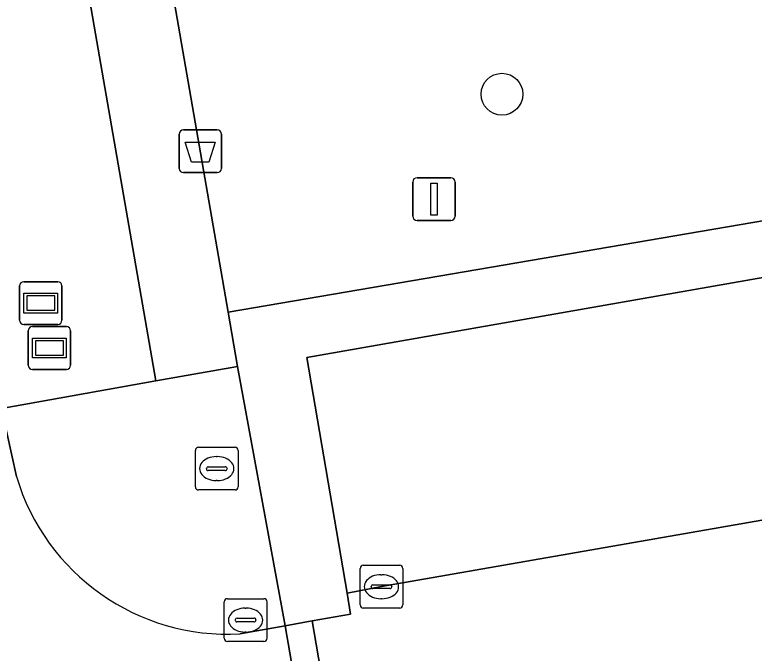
# Model space of a CAD drawing. Extents: x 162879 to 165540, y 384011 to 385181.
# Drawn here: x 164280.7 to 164297.99, y 384842.23 to 384857.16 of the extents above; entities that cross this region are included whole.
import ezdxf

# ---------------------------------------------------------------- set-up
doc = ezdxf.new("R2010")
doc.units = 0
for name, color, linetype in [('IMGEO_Afvalbak', 7, 'Continuous'), ('IMGEO_Boom', 7, 'Continuous'), ('IMGEO_Groenvoorziening', 7, 'Continuous'), ('IMGEO_Haag', 7, 'Continuous'), ('IMGEO_Informatiebord', 7, 'Continuous'), ('IMGEO_Kolk', 7, 'Continuous'), ('IMGEO_Parkeervlak_open', 7, 'Continuous'), ('IMGEO_Rijbaan_lokaal_open', 7, 'Continuous'), ('IMGEO_Rioolput', 7, 'Continuous'), ('IMGEO_Vlaggenmast', 7, 'Continuous'), ('IMGEO_Voetpad_open', 7, 'Continuous')]:
    doc.layers.add(name, color=color, linetype=linetype)

msp = doc.modelspace()

# ---------------------------------------------------------------- linework, layer by layer
at = {"layer": 'IMGEO_Afvalbak'}
for p, q in [((164284.542, 384853.571), (164284.542, 384854.371)), ((164284.542, 384854.371), (164284.542, 384853.571)), ((164284.642, 384854.471), (164285.432, 384854.471)), ((164285.432, 384854.471), (164284.642, 384854.471)), ((164285.532, 384854.371), (164285.532, 384853.571)), ((164285.532, 384853.571), (164285.532, 384854.371)), ((164285.432, 384853.471), (164284.642, 384853.471)), ((164284.642, 384853.471), (164285.432, 384853.471))]:
    msp.add_line(p, q, dxfattribs=at)
msp.add_lwpolyline([(164284.685, 384854.185), (164285.389, 384854.185), (164285.24, 384853.715), (164284.834, 384853.715), (164284.685, 384854.185)], dxfattribs=at)
for centre, start, end in [((164284.642, 384854.371), 90, 180), ((164284.642, 384854.371), 90, 180), ((164285.432, 384854.371), 0, 90), ((164285.432, 384854.371), 360, 90), ((164284.642, 384853.571), 180, 270), ((164284.642, 384853.571), 180, 270), ((164285.432, 384853.571), 270, 0), ((164285.432, 384853.571), 270, 0)]:
    msp.add_arc(centre, 0.1, start, end, dxfattribs=at)
at = {"layer": 'IMGEO_Boom'}
msp.add_circle((164292.091, 384855.305), 0.489, dxfattribs=at)
at = {"layer": 'IMGEO_Groenvoorziening'}
msp.add_lwpolyline([(164272.621, 384925.309), (164274.356, 384915.396), (164274.498, 384914.586), (164275.983, 384914.83), (164276.632, 384911.329), (164275.123, 384911.029), (164285.69, 384850.205), (164324.684, 384856.872), (164327.398, 384857.353), (164324.002, 384876.909), (164322.06, 384876.544), (164322.857, 384871.952), (164317.13, 384870.931), (164316.22, 384876.459), (164323.847, 384877.796), (164322.998, 384882.594), (164322.75, 384883.999), (164319.33, 384883.488), (164319.382, 384883.193), (164317.707, 384882.897), (164306.643, 384880.941), (164293.619, 384955.671)], dxfattribs=at)
for points in [[(164283.998, 384848.6), (164274.341, 384904.109), (164270.84, 384903.507), (164270.942, 384902.839), (164271.035, 384902.171), (164274.203, 384883.897), (164276.85, 384868.569), (164280.258, 384848.717), (164280.389, 384847.955)], [(164307.246, 384846.916), (164306.267, 384852.442), (164323.489, 384855.451), (164324.489, 384849.936), (164324.568, 384849.578), (164325.613, 384849.768), (164325.957, 384849.845), (164324.684, 384856.872), (164285.69, 384850.205), (164285.91, 384848.941), (164287.025, 384842.876), (164287.651, 384842.989), (164288.546, 384843.145), (164288.471, 384843.642), (164287.528, 384849.15), (164304.771, 384852.17), (164305.767, 384846.667)]]:
    msp.add_lwpolyline(points, close=True, dxfattribs=at)
at = {"layer": 'IMGEO_Haag'}
msp.add_lwpolyline([(164307.246, 384846.916), (164306.267, 384852.442), (164323.489, 384855.451), (164324.489, 384849.936), (164324.568, 384849.578), (164325.613, 384849.768), (164325.957, 384849.845), (164324.684, 384856.872), (164285.69, 384850.205), (164285.91, 384848.941), (164287.025, 384842.876), (164287.651, 384842.989), (164288.546, 384843.145), (164288.471, 384843.642), (164287.528, 384849.15), (164304.771, 384852.17), (164305.767, 384846.667)], close=True, dxfattribs=at)
at = {"layer": 'IMGEO_Informatiebord'}
for p, q in [((164280.913, 384850.921), (164281.703, 384850.921)), ((164281.703, 384850.921), (164280.913, 384850.921)), ((164280.813, 384850.021), (164280.813, 384850.821)), ((164280.813, 384850.821), (164280.813, 384850.021)), ((164281.803, 384850.821), (164281.803, 384850.021)), ((164281.803, 384850.021), (164281.803, 384850.821)), ((164281.703, 384849.921), (164280.913, 384849.921)), ((164280.913, 384849.921), (164281.703, 384849.921)), ((164281.115, 384849.871), (164281.905, 384849.871)), ((164281.905, 384849.871), (164281.115, 384849.871)), ((164281.015, 384848.971), (164281.015, 384849.771)), ((164281.015, 384849.771), (164281.015, 384848.971)), ((164282.005, 384849.771), (164282.005, 384848.971)), ((164282.005, 384848.971), (164282.005, 384849.771)), ((164281.905, 384848.871), (164281.115, 384848.871)), ((164281.115, 384848.871), (164281.905, 384848.871))]:
    msp.add_line(p, q, dxfattribs=at)
for points in [[(164280.914, 384850.653), (164281.702, 384850.653), (164281.702, 384850.189), (164280.914, 384850.189), (164280.914, 384850.653)], [(164280.979, 384850.588), (164280.979, 384850.254), (164281.637, 384850.254), (164281.637, 384850.588), (164280.979, 384850.588)], [(164281.116, 384849.603), (164281.904, 384849.603), (164281.904, 384849.139), (164281.116, 384849.139), (164281.116, 384849.603)], [(164281.181, 384849.538), (164281.181, 384849.204), (164281.839, 384849.204), (164281.839, 384849.538), (164281.181, 384849.538)]]:
    msp.add_lwpolyline(points, dxfattribs=at)
for centre, start, end in [((164280.913, 384850.821), 90, 180), ((164280.913, 384850.821), 90, 180), ((164281.703, 384850.821), 0, 90), ((164281.703, 384850.821), 360, 90), ((164280.913, 384850.021), 180, 270), ((164280.913, 384850.021), 180, 270), ((164281.703, 384850.021), 270, 0), ((164281.703, 384850.021), 270, 0), ((164281.115, 384849.771), 90, 180), ((164281.115, 384849.771), 90, 180), ((164281.905, 384849.771), 0, 90), ((164281.905, 384849.771), 360, 90), ((164281.115, 384848.971), 180, 270), ((164281.115, 384848.971), 180, 270), ((164281.905, 384848.971), 270, 0), ((164281.905, 384848.971), 270, 0)]:
    msp.add_arc(centre, 0.1, start, end, dxfattribs=at)
at = {"layer": 'IMGEO_Kolk'}
for p, q in [((164288.848, 384844.289), (164289.7, 384844.289)), ((164288.773, 384843.363), (164288.773, 384844.215)), ((164289.774, 384844.215), (164289.774, 384843.363)), ((164289.261, 384844.069), (164289.286, 384844.069)), ((164289.032, 384843.783), (164289.032, 384843.795)), ((164289.075, 384843.832), (164289.473, 384843.832)), ((164289.516, 384843.795), (164289.516, 384843.783)), ((164289.47, 384843.746), (164289.072, 384843.746)), ((164285.596, 384842.583), (164285.596, 384843.435)), ((164285.671, 384843.509), (164286.523, 384843.509)), ((164286.597, 384843.435), (164286.597, 384842.583)), ((164289.284, 384843.509), (164289.259, 384843.509)), ((164286.084, 384843.289), (164286.109, 384843.289)), ((164289.7, 384843.289), (164288.848, 384843.289)), ((164285.855, 384843.003), (164285.855, 384843.015)), ((164286.293, 384842.966), (164285.895, 384842.966)), ((164285.898, 384843.052), (164286.296, 384843.052)), ((164286.339, 384843.015), (164286.339, 384843.003)), ((164286.107, 384842.729), (164286.082, 384842.729)), ((164286.523, 384842.509), (164285.671, 384842.509))]:
    msp.add_line(p, q, dxfattribs=at)
for points in [[(164288.848, 384844.289), (164289.7, 384844.289)], [(164288.773, 384843.363), (164288.773, 384844.215)], [(164289.774, 384844.215), (164289.774, 384843.363)], [(164285.596, 384842.583), (164285.596, 384843.435)], [(164285.671, 384843.509), (164286.523, 384843.509)], [(164286.597, 384843.435), (164286.597, 384842.583)], [(164289.7, 384843.289), (164288.848, 384843.289)], [(164286.523, 384842.509), (164285.671, 384842.509)]]:
    msp.add_lwpolyline(points, dxfattribs=at)
for centre, radius, start, end in [((164288.85, 384844.213), 0.0765, 91.552, 178.448), ((164288.85, 384844.213), 0.0765, 91.552, 178.448), ((164289.698, 384844.213), 0.0765, 1.552, 88.448), ((164289.698, 384844.213), 0.0765, 1.552, 88.448), ((164289.072, 384843.792), 0.0403, 85.8775, 175.7526), ((164289.069, 384843.782), 0.0366, 178.938, 274.7102), ((164289.473, 384843.789), 0.043, 264.8664, 352.4533), ((164289.477, 384843.794), 0.0386, 1.7309, 96.639), ((164285.673, 384843.433), 0.0765, 91.552, 178.448), ((164285.673, 384843.433), 0.0765, 91.552, 178.448), ((164286.521, 384843.433), 0.0765, 1.552, 88.448), ((164286.521, 384843.433), 0.0765, 1.552, 88.448), ((164288.85, 384843.365), 0.0765, 181.552, 268.448), ((164288.85, 384843.365), 0.0765, 181.552, 268.448), ((164289.698, 384843.365), 0.0765, 271.552, 358.448), ((164289.698, 384843.365), 0.0765, 271.552, 358.448), ((164285.895, 384843.012), 0.0403, 85.8775, 175.7526), ((164285.892, 384843.002), 0.0366, 178.938, 274.7102), ((164286.296, 384843.009), 0.043, 264.8664, 352.4533), ((164286.3, 384843.014), 0.0386, 1.7309, 96.639), ((164285.673, 384842.585), 0.0765, 181.552, 268.448), ((164285.673, 384842.585), 0.0765, 181.552, 268.448), ((164286.521, 384842.585), 0.0765, 271.552, 358.448), ((164286.521, 384842.585), 0.0765, 271.552, 358.448)]:
    msp.add_arc(centre, radius, start, end, dxfattribs=at)
for centre, major_axis, ratio, start_param, end_param in [((164289.26, 384843.789), (-0.387, 0.002), 0.722429, 4.712389, 7.853982), ((164289.285, 384843.789), (-0.39, 0.002), 0.717154, 1.570796, 4.712389), ((164286.083, 384843.009), (-0.387, 0.002), 0.722429, 4.712389, 7.853982), ((164286.108, 384843.009), (-0.39, 0.002), 0.717154, 1.570796, 4.712389)]:
    msp.add_ellipse(centre, major_axis=major_axis, ratio=ratio, start_param=start_param, end_param=end_param, dxfattribs=at)
at = {"layer": 'IMGEO_Parkeervlak_open'}
msp.add_lwpolyline([(164288.471, 384843.642), (164289.275, 384843.791), (164305.767, 384846.667), (164304.771, 384852.17), (164287.528, 384849.15)], close=True, dxfattribs=at)
at = {"layer": 'IMGEO_Rijbaan_lokaal_open'}
for points in [[(164280.738, 384846.367), (164280.389, 384847.955), (164275.466, 384847.09), (164275.078, 384847.022), (164275.346, 384845.494)], [(164305.767, 384846.667), (164289.275, 384843.791), (164288.471, 384843.642), (164288.546, 384843.145), (164287.651, 384842.989), (164288.478, 384838.164), (164290.864, 384838.555), (164306.786, 384841.319)], [(164287.948, 384837.539), (164287.859, 384838.051), (164287.025, 384842.876), (164285.965, 384842.685)]]:
    msp.add_lwpolyline(points, dxfattribs=at)
msp.add_lwpolyline([(164287.025, 384842.876), (164287.859, 384838.051), (164288.478, 384838.164), (164287.651, 384842.989)], close=True, dxfattribs=at)
msp.add_arc((164285.683, 384847.836), 5.158, 196.5405, 273.1363, dxfattribs=at)
at = {"layer": 'IMGEO_Rioolput'}
for p, q in [((164284.997, 384847.051), (164285.849, 384847.051)), ((164284.922, 384846.125), (164284.922, 384846.977)), ((164285.923, 384846.977), (164285.923, 384846.125)), ((164285.41, 384846.831), (164285.435, 384846.831)), ((164285.181, 384846.545), (164285.181, 384846.557)), ((164285.224, 384846.594), (164285.622, 384846.594)), ((164285.665, 384846.557), (164285.665, 384846.545)), ((164285.619, 384846.508), (164285.221, 384846.508)), ((164285.433, 384846.271), (164285.408, 384846.271)), ((164285.849, 384846.051), (164284.997, 384846.051))]:
    msp.add_line(p, q, dxfattribs=at)
for points in [[(164284.997, 384847.051), (164285.849, 384847.051)], [(164284.922, 384846.125), (164284.922, 384846.977)], [(164285.923, 384846.977), (164285.923, 384846.125)], [(164285.849, 384846.051), (164284.997, 384846.051)]]:
    msp.add_lwpolyline(points, dxfattribs=at)
for centre, radius, start, end in [((164284.999, 384846.975), 0.0765, 91.552, 178.448), ((164284.999, 384846.975), 0.0765, 91.552, 178.448), ((164285.847, 384846.975), 0.0765, 1.552, 88.448), ((164285.847, 384846.975), 0.0765, 1.552, 88.448), ((164285.221, 384846.554), 0.0403, 85.8775, 175.7526), ((164285.218, 384846.544), 0.0366, 178.938, 274.7102), ((164285.622, 384846.551), 0.043, 264.8664, 352.4533), ((164285.626, 384846.556), 0.0386, 1.7309, 96.639), ((164284.999, 384846.127), 0.0765, 181.552, 268.448), ((164284.999, 384846.127), 0.0765, 181.552, 268.448), ((164285.847, 384846.127), 0.0765, 271.552, 358.448), ((164285.847, 384846.127), 0.0765, 271.552, 358.448)]:
    msp.add_arc(centre, radius, start, end, dxfattribs=at)
for centre, major_axis, ratio, start_param, end_param in [((164285.409, 384846.551), (-0.387, 0.002), 0.722429, 4.712389, 7.853982), ((164285.434, 384846.551), (-0.39, 0.002), 0.717154, 1.570796, 4.712389)]:
    msp.add_ellipse(centre, major_axis=major_axis, ratio=ratio, start_param=start_param, end_param=end_param, dxfattribs=at)
at = {"layer": 'IMGEO_Vlaggenmast'}
for p, q in [((164290.105, 384853.352), (164290.895, 384853.352)), ((164290.895, 384853.352), (164290.105, 384853.352)), ((164290.005, 384852.452), (164290.005, 384853.252)), ((164290.005, 384853.252), (164290.005, 384852.452)), ((164290.995, 384853.252), (164290.995, 384852.452)), ((164290.995, 384852.452), (164290.995, 384853.252)), ((164290.895, 384852.352), (164290.105, 384852.352)), ((164290.105, 384852.352), (164290.895, 384852.352))]:
    msp.add_line(p, q, dxfattribs=at)
msp.add_lwpolyline([(164290.425, 384853.227), (164290.575, 384853.227), (164290.575, 384852.477), (164290.425, 384852.477), (164290.425, 384853.227)], dxfattribs=at)
for centre, start, end in [((164290.105, 384853.252), 90, 180), ((164290.105, 384853.252), 90, 180), ((164290.895, 384853.252), 0, 90), ((164290.895, 384853.252), 360, 90), ((164290.105, 384852.452), 180, 270), ((164290.105, 384852.452), 180, 270), ((164290.895, 384852.452), 270, 0), ((164290.895, 384852.452), 270, 0)]:
    msp.add_arc(centre, 0.1, start, end, dxfattribs=at)
at = {"layer": 'IMGEO_Voetpad_open'}
msp.add_lwpolyline([(164275.123, 384911.029), (164276.632, 384911.329), (164275.983, 384914.83), (164274.498, 384914.586), (164274.356, 384915.396), (164272.887, 384915.15), (164270.013, 384914.605), (164269.47, 384914.52), (164266.921, 384913.443), (164269.532, 384911.3), (164270.84, 384903.507), (164274.341, 384904.109), (164283.998, 384848.6), (164285.91, 384848.941), (164285.69, 384850.205)], close=True, dxfattribs=at)
for points in [[(164285.91, 384848.941), (164283.998, 384848.6), (164280.389, 384847.955), (164280.738, 384846.367)], [(164285.965, 384842.685), (164287.025, 384842.876), (164285.91, 384848.941)]]:
    msp.add_lwpolyline(points, dxfattribs=at)
msp.add_arc((164285.683, 384847.836), 5.158, 196.5405, 273.1363, dxfattribs=at)

doc.saveas('drawing.dxf')
